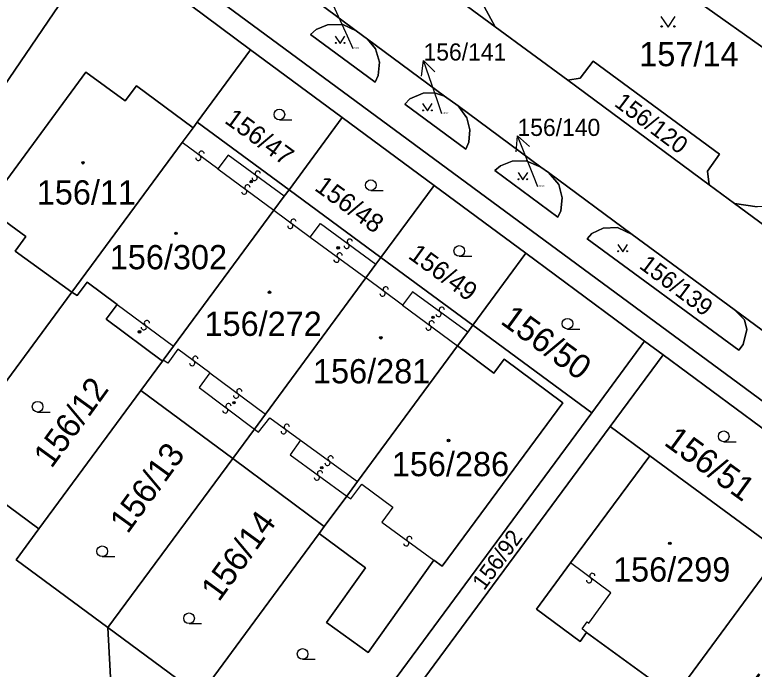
# Model space of a CAD drawing. Extents: x -598233 to -596890, y -1157848 to -1156431.
# Drawn here: x -597660.7 to -597608.9, y -1156767.8 to -1156721.9 of the extents above; entities that cross this region are included whole.
import ezdxf

# ---------------------------------------------------------------- set-up
doc = ezdxf.new("R2010")
doc.units = 0
for name, color, linetype in [('Level 1', 7, 'Continuous'), ('Level 13', 7, 'Continuous'), ('Level 3', 7, 'Continuous'), ('Level 4', 7, 'Continuous'), ('Level 5', 7, 'Continuous'), ('Level 57', 7, 'Continuous'), ('Level 60', 7, 'Continuous')]:
    doc.layers.add(name, color=color, linetype=linetype)

msp = doc.modelspace()

# ---------------------------------------------------------------- linework, layer by layer
at = {"layer": 'Level 1'}
for points in [[(-597675.04, -1156699.81), (-597644.05, -1156722.64), (-597605.82, -1156750.84), (-597563.45, -1156782.09), (-597513.3, -1156819.05)], [(-597627.01, -1156722.78), (-597627.79, -1156721.36), (-597628.3, -1156719.62), (-597628.1, -1156717.63), (-597627.51, -1156716.25), (-597624.83, -1156712.49), (-597601.07, -1156729.34), (-597604, -1156733.41), (-597605.52, -1156734.71), (-597606.74, -1156735.31), (-597608.65, -1156735.4), (-597610.25, -1156735.17)], [(-597627.01, -1156722.78), (-597638.29, -1156714.46)], [(-597674.72, -1156746.44), (-597654.47, -1156716.67)], [(-597636.75, -1156723.06), (-597642.62, -1156718.68)], [(-597650.46, -1156719.67), (-597644.16, -1156724.39)], [(-597635.96, -1156723.66), (-597635.41, -1156724.34), (-597635.13, -1156725.27), (-597635.21, -1156726.19), (-597635.42, -1156726.68), (-597639.96, -1156723.33), (-597639.55, -1156722.98), (-597638.77, -1156722.64), (-597637.69, -1156722.62), (-597636.75, -1156723.06)], [(-597636.75, -1156723.06), (-597635.96, -1156723.66)], [(-597621.92, -1156726.54), (-597627.01, -1156722.78)], [(-597630.57, -1156727.64), (-597635.96, -1156723.66)], [(-597647.9, -1156729.47), (-597644.16, -1156724.39)], [(-597644.16, -1156724.39), (-597637.73, -1156729.15)], [(-597621.92, -1156726.54), (-597621.05, -1156726.38), (-597620.15, -1156725.19), (-597611.29, -1156731.71), (-597612.13, -1156732.92), (-597612.02, -1156733.86)], [(-597656.69, -1156741.39), (-597660.66, -1156738.53), (-597659.91, -1156737.49), (-597662.13, -1156735.87), (-597662.84, -1156736.84), (-597663.38, -1156736.42), (-597655.69, -1156725.97), (-597652.95, -1156727.98), (-597652.16, -1156726.92), (-597648.18, -1156729.86)], [(-597612.02, -1156733.86), (-597621.92, -1156726.54)], [(-597629.61, -1156728.34), (-597629.01, -1156729.16), (-597628.79, -1156730), (-597628.87, -1156730.88), (-597629.07, -1156731.36), (-597633.34, -1156728.21), (-597633, -1156727.83), (-597632.06, -1156727.45), (-597631.26, -1156727.42), (-597630.57, -1156727.64)], [(-597630.57, -1156727.64), (-597629.61, -1156728.34)], [(-597623.82, -1156732.63), (-597629.61, -1156728.34)], [(-597641.46, -1156734.21), (-597637.73, -1156729.15)], [(-597637.73, -1156729.15), (-597631.3, -1156733.91)], [(-597648.95, -1156730.9), (-597648.18, -1156729.86)], [(-597648.18, -1156729.86), (-597647.9, -1156729.47)], [(-597641.46, -1156734.21), (-597647.9, -1156729.47)], [(-597656.69, -1156741.39), (-597648.95, -1156730.9)], [(-597623.28, -1156733), (-597622.55, -1156733.84), (-597622.31, -1156734.77), (-597622.41, -1156735.68), (-597622.63, -1156736.13), (-597627.04, -1156732.86), (-597626.64, -1156732.53), (-597625.82, -1156732.2), (-597624.85, -1156732.18), (-597623.82, -1156732.63)], [(-597623.82, -1156732.63), (-597623.28, -1156733)], [(-597617.41, -1156737.35), (-597623.28, -1156733)], [(-597631.3, -1156733.91), (-597635.03, -1156738.97)], [(-597631.3, -1156733.91), (-597624.87, -1156738.67)], [(-597610.25, -1156735.17), (-597612.02, -1156733.86)], [(-597641.8, -1156734.67), (-597641.46, -1156734.21)], [(-597635.03, -1156738.97), (-597641.46, -1156734.21)], [(-597642.53, -1156735.65), (-597641.8, -1156734.67)], [(-597599.77, -1156742.9), (-597610.25, -1156735.17)], [(-597649.56, -1156745.18), (-597642.53, -1156735.65)], [(-597610.27, -1156742.6), (-597609.55, -1156743.34), (-597609.37, -1156744.02), (-597609.64, -1156745.07), (-597609.93, -1156745.47), (-597620.58, -1156737.66), (-597620.24, -1156737.29), (-597619.45, -1156736.91), (-597618.45, -1156736.86), (-597617.41, -1156737.35)], [(-597617.41, -1156737.35), (-597610.27, -1156742.6)], [(-597628.59, -1156743.72), (-597624.87, -1156738.67)], [(-597624.87, -1156738.67), (-597616.54, -1156744.83)], [(-597635.03, -1156738.97), (-597635.37, -1156739.44)], [(-597628.59, -1156743.72), (-597635.03, -1156738.97)], [(-597635.37, -1156739.44), (-597636.08, -1156740.4)], [(-597656.69, -1156741.39), (-597656.3, -1156741.64), (-597655.61, -1156740.69), (-597653.5, -1156742.25)], [(-597636.08, -1156740.4), (-597643.12, -1156749.96)], [(-597665.43, -1156753.24), (-597656.69, -1156741.39)], [(-597653.5, -1156742.25), (-597654.27, -1156743.29), (-597650.33, -1156746.23)], [(-597602.07, -1156748.66), (-597610.27, -1156742.6)], [(-597628.94, -1156744.2), (-597628.59, -1156743.72)], [(-597620.25, -1156749.86), (-597628.59, -1156743.72)], [(-597629.65, -1156745.16), (-597628.94, -1156744.2)], [(-597616.54, -1156744.83), (-597620.25, -1156749.86)], [(-597616.54, -1156744.83), (-597615.25, -1156745.78)], [(-597650.28, -1156746.16), (-597649.56, -1156745.18)], [(-597636.66, -1156754.66), (-597629.65, -1156745.16)], [(-597629.65, -1156745.16), (-597627.12, -1156747.07), (-597626.39, -1156746.1), (-597622.28, -1156749.16), (-597630.74, -1156760.61), (-597631.31, -1156760.19)], [(-597615.25, -1156745.78), (-597618.96, -1156750.81)], [(-597603.31, -1156754.63), (-597615.25, -1156745.78)], [(-597651.85, -1156748.3), (-597650.33, -1156746.23)], [(-597650.33, -1156746.23), (-597650.28, -1156746.16)], [(-597658.99, -1156757.99), (-597651.85, -1156748.3)], [(-597651.85, -1156748.3), (-597645.4, -1156753.05)], [(-597643.12, -1156749.96), (-597643.88, -1156750.99)], [(-597637.24, -1156772.91), (-597620.25, -1156749.86)], [(-597643.88, -1156750.99), (-597645.4, -1156753.05)], [(-597618.96, -1156750.81), (-597636.49, -1156774.59)], [(-597616.18, -1156752.86), (-597618.96, -1156750.81)], [(-597645.4, -1156753.05), (-597654.15, -1156764.91)], [(-597638.99, -1156757.83), (-597645.4, -1156753.05)], [(-597616.18, -1156752.86), (-597621.73, -1156760.38)], [(-597607, -1156759.63), (-597616.18, -1156752.86)], [(-597637.42, -1156755.7), (-597636.66, -1156754.66)], [(-597638.99, -1156757.83), (-597637.42, -1156755.7)], [(-597661.81, -1156755.91), (-597658.99, -1156757.99)], [(-597639.35, -1156758.32), (-597638.99, -1156757.83)], [(-597658.99, -1156757.99), (-597660.59, -1156760.16), (-597654.15, -1156764.91)], [(-597647.72, -1156769.67), (-597639.35, -1156758.32)], [(-597631.31, -1156760.19), (-597635.91, -1156766.67), (-597638.83, -1156764.56), (-597636.1, -1156760.72), (-597639.35, -1156758.32)], [(-597614.45, -1156769.74), (-597607, -1156759.63)], [(-597621.73, -1156760.38), (-597624.12, -1156763.62), (-597621.07, -1156765.88), (-597620.61, -1156765.25)], [(-597654.15, -1156764.91), (-597647.72, -1156769.67)], [(-597653.74, -1156772.79), (-597654.15, -1156764.91)], [(-597620.61, -1156765.25), (-597614.45, -1156769.74)]]:
    msp.add_lwpolyline(points, dxfattribs=at)
at = {"layer": 'Level 13'}
for centre, start, end in [((-597647.811, -1156731.977), 180.8713, 52.9693), ((-597647.59, -1156731.683), 0.6568, 233.2468), ((-597643.65, -1156733.082), 0.8538, 233.4438), ((-597643.871, -1156733.378), 181.0682, 53.1662), ((-597644.379, -1156734.053), 0.8788, 232.9768), ((-597644.6, -1156734.347), 180.6644, 53.2544), ((-597641.37, -1156736.747), 180.6133, 53.2033), ((-597641.149, -1156736.453), 0.8278, 232.9258), ((-597637.199, -1156737.853), 0.9532, 233.0512), ((-597637.42, -1156738.148), 180.7388, 53.3288), ((-597637.92, -1156738.822), 1.1189, 233.2169), ((-597638.139, -1156739.118), 180.9044, 53.4944), ((-597634.69, -1156741.203), 0.5759, 233.1659), ((-597634.911, -1156741.497), 180.7904, 52.8884), ((-597630.981, -1156742.928), 181.0289, 53.1269), ((-597630.76, -1156742.632), 0.8145, 233.4045), ((-597651.419, -1156743.563), 0.7362, 232.8342), ((-597631.469, -1156743.583), 0.9077, 233.0057), ((-597651.64, -1156743.857), 180.5218, 53.1118), ((-597631.69, -1156743.878), 180.6932, 53.2832), ((-597648.031, -1156746.072), 1.0704, 233.6604), ((-597648.25, -1156746.368), 181.2848, 53.3828), ((-597645.171, -1156748.647), 180.2648, 52.8548), ((-597644.948, -1156748.354), 0.4793, 232.5773), ((-597645.931, -1156749.687), 180.4537, 53.0437), ((-597645.708, -1156749.393), 0.6682, 232.7662), ((-597641.62, -1156750.842), 1.4088, 233.5068), ((-597641.839, -1156751.138), 181.1943, 53.7843), ((-597638.769, -1156753.359), 181.2421, 53.8321), ((-597638.55, -1156753.062), 1.4565, 233.5545), ((-597639.509, -1156754.398), 181.1052, 53.6952), ((-597639.29, -1156754.102), 1.3196, 233.4176), ((-597633.249, -1156759.008), 180.9726, 53.5626), ((-597633.03, -1156758.712), 1.187, 233.285), ((-597620.432, -1156761.587), 180.5679, 52.6659), ((-597620.209, -1156761.293), 0.3535, 232.9435)]:
    msp.add_arc(centre, 0.184, start, end, dxfattribs=at)
at = {"layer": 'Level 3'}
for points in [[(-597646.45, -1156732.75), (-597648.95, -1156730.9)], [(-597641.8, -1156734.67), (-597645.72, -1156731.79), (-597646.45, -1156732.75)], [(-597646.45, -1156732.75), (-597642.53, -1156735.65)], [(-597642.53, -1156735.65), (-597639.98, -1156737.54)], [(-597639.98, -1156737.54), (-597639.26, -1156736.57), (-597635.37, -1156739.44)], [(-597639.98, -1156737.54), (-597636.08, -1156740.4)], [(-597633.52, -1156742.3), (-597636.08, -1156740.4)], [(-597628.94, -1156744.2), (-597632.8, -1156741.36), (-597633.52, -1156742.3)], [(-597653.5, -1156742.25), (-597649.56, -1156745.18)], [(-597633.52, -1156742.3), (-597629.65, -1156745.16)], [(-597647.01, -1156747.04), (-597649.26, -1156745.4), (-597649.95, -1156746.37), (-597650.28, -1156746.16)], [(-597647.01, -1156747.04), (-597647.77, -1156748.09), (-597643.88, -1156750.99)], [(-597647.01, -1156747.04), (-597643.12, -1156749.96)], [(-597643.88, -1156750.99), (-597643.59, -1156751.22), (-597642.8, -1156750.21), (-597640.65, -1156751.77)], [(-597640.65, -1156751.77), (-597641.39, -1156752.81), (-597637.42, -1156755.7)], [(-597640.65, -1156751.77), (-597636.66, -1156754.66)], [(-597637.42, -1156755.7), (-597637.13, -1156755.89), (-597636.37, -1156754.85), (-597634.18, -1156756.48), (-597634.96, -1156757.52), (-597631.31, -1156760.19)], [(-597620.61, -1156765.25), (-597620.92, -1156765), (-597620.57, -1156764.52), (-597620.46, -1156764.6), (-597618.91, -1156762.49), (-597621.73, -1156760.38)]]:
    msp.add_lwpolyline(points, dxfattribs=at)
at = {"layer": 'Level 5'}
for p, q in [((-597642.14, -1156729.31), (-597641.265, -1156729.31)), ((-597635.73, -1156734.27), (-597634.855, -1156734.27)), ((-597629.53, -1156738.88), (-597628.655, -1156738.88)), ((-597621.95, -1156743.98), (-597621.075, -1156743.98)), ((-597659.08, -1156749.8), (-597658.205, -1156749.8)), ((-597611, -1156751.88), (-597610.125, -1156751.88)), ((-597654.55, -1156759.94), (-597653.675, -1156759.94)), ((-597648.47, -1156764.64), (-597647.595, -1156764.64)), ((-597640.51, -1156767.14), (-597639.635, -1156767.14))]:
    msp.add_line(p, q, dxfattribs=at)
for points in [[(-597615.401, -1156722.06), (-597614.9, -1156722.81), (-597614.4, -1156722.06)], [(-597638.221, -1156723.44), (-597637.88, -1156723.95), (-597637.54, -1156723.44)], [(-597632.101, -1156728.17), (-597631.76, -1156728.68), (-597631.42, -1156728.17)], [(-597625.411, -1156733), (-597625.07, -1156733.51), (-597624.73, -1156733)], [(-597618.421, -1156738.05), (-597618.08, -1156738.56), (-597617.74, -1156738.05)]]:
    msp.add_lwpolyline(points, dxfattribs=at)
for centre, radius in [((-597615.35, -1156722.76), 0.05), ((-597614.451, -1156722.76), 0.05), ((-597638.186, -1156723.916), 0.034), ((-597637.575, -1156723.916), 0.034), ((-597642.14, -1156728.935), 0.375), ((-597632.066, -1156728.646), 0.034), ((-597631.455, -1156728.646), 0.034), ((-597655.9, -1156732.32), 0.09), ((-597655.9, -1156732.32), 0.0521), ((-597644.11, -1156733.64), 0.09), ((-597635.73, -1156733.895), 0.375), ((-597625.376, -1156733.476), 0.034), ((-597624.765, -1156733.476), 0.034), ((-597644.11, -1156733.64), 0.0521), ((-597649.38, -1156737.27), 0.09), ((-597649.38, -1156737.27), 0.0521), ((-597638.02, -1156738.29), 0.09), ((-597629.53, -1156738.505), 0.375), ((-597638.02, -1156738.29), 0.0521), ((-597618.386, -1156738.526), 0.034), ((-597617.775, -1156738.526), 0.034), ((-597642.83, -1156741.4), 0.09), ((-597642.83, -1156741.4), 0.0521), ((-597631.37, -1156743.16), 0.09), ((-597631.37, -1156743.16), 0.0521), ((-597621.95, -1156743.605), 0.375), ((-597651.94, -1156744.18), 0.09), ((-597651.94, -1156744.18), 0.0521), ((-597635.03, -1156744.59), 0.09), ((-597635.03, -1156744.59), 0.0521), ((-597659.08, -1156749.425), 0.375), ((-597645.32, -1156749.14), 0.09), ((-597645.32, -1156749.14), 0.0521), ((-597611, -1156751.505), 0.375), ((-597630.28, -1156751.8), 0.09), ((-597630.28, -1156751.8), 0.0521), ((-597639.17, -1156753.7), 0.09), ((-597639.17, -1156753.7), 0.0521), ((-597614.78, -1156759.01), 0.09), ((-597654.55, -1156759.565), 0.375), ((-597614.78, -1156759.01), 0.0521), ((-597648.47, -1156764.265), 0.375), ((-597640.51, -1156766.765), 0.375)]:
    msp.add_circle(centre, radius, dxfattribs=at)
at = {"layer": 'Level 57'}
for p, q in [((-597637.366, -1156723.444), (-597638.601, -1156720.71)), ((-597636.97, -1156724.32), (-597637.366, -1156723.444)), ((-597631.066, -1156727.988), (-597632.039, -1156725.15)), ((-597630.76, -1156728.88), (-597631.066, -1156727.988)), ((-597624.339, -1156733.226), (-597625.452, -1156730.44)), ((-597624.03, -1156734), (-597624.339, -1156733.226))]:
    msp.add_line(p, q, dxfattribs=at)
for points in [[(-597632.187, -1156726.258), (-597632.039, -1156725.15), (-597631.241, -1156725.934)], [(-597625.545, -1156731.554), (-597625.452, -1156730.44), (-597624.617, -1156731.183)]]:
    msp.add_lwpolyline(points, dxfattribs=at)
at = {"layer": 'Level 60'}
for points in [[(-597664.19, -1156695.16), (-597662.12, -1156696.75), (-597647.79, -1156707.45), (-597638.29, -1156714.46), (-597627.01, -1156722.78), (-597621.92, -1156726.54), (-597612.02, -1156733.86), (-597610.25, -1156735.17), (-597599.77, -1156742.9), (-597597.07, -1156744.89), (-597578.19, -1156758.79), (-597573.18, -1156762.47)], [(-597601.07, -1156729.34), (-597624.83, -1156712.49), (-597627.51, -1156716.25), (-597628.1, -1156717.63), (-597628.3, -1156719.62), (-597627.79, -1156721.36), (-597627.01, -1156722.78), (-597638.29, -1156714.46), (-597636.41, -1156714.67), (-597634.88, -1156714.66), (-597633.06, -1156714.05), (-597631.47, -1156712.83), (-597629.1, -1156709.46), (-597630.77, -1156708.28), (-597644.95, -1156694.72)], [(-597513.3, -1156819.05), (-597563.45, -1156782.09), (-597605.82, -1156750.84), (-597644.05, -1156722.64), (-597675.04, -1156699.81), (-597678.75, -1156696.58)], [(-597565.57, -1156775.58), (-597579.99, -1156764.93), (-597583.73, -1156762.16), (-597597.98, -1156751.67), (-597602.07, -1156748.66), (-597610.27, -1156742.6), (-597617.41, -1156737.35), (-597623.28, -1156733), (-597623.82, -1156732.63), (-597629.61, -1156728.34), (-597630.57, -1156727.64), (-597635.96, -1156723.66), (-597636.75, -1156723.06), (-597642.62, -1156718.68), (-597643.43, -1156718.12), (-597649.02, -1156713.98), (-597651.51, -1156712.14), (-597657.33, -1156707.85), (-597658.12, -1156707.26), (-597668.96, -1156699.21)], [(-597675.04, -1156699.81), (-597644.05, -1156722.64), (-597605.82, -1156750.84), (-597563.45, -1156782.09)], [(-597567.03, -1156781.47), (-597576.1, -1156774.75), (-597585.17, -1156768.05), (-597594.24, -1156761.34), (-597603.31, -1156754.63), (-597615.25, -1156745.78), (-597616.54, -1156744.83), (-597624.87, -1156738.67), (-597631.3, -1156733.91), (-597637.73, -1156729.15), (-597644.16, -1156724.39), (-597650.46, -1156719.67), (-597649.82, -1156718.81), (-597653.89, -1156715.81), (-597666.05, -1156706.85)], [(-597642.62, -1156718.68), (-597636.75, -1156723.06), (-597637.69, -1156722.62), (-597638.77, -1156722.64), (-597639.55, -1156722.98), (-597639.96, -1156723.33), (-597635.42, -1156726.68), (-597635.21, -1156726.19), (-597635.13, -1156725.27), (-597635.41, -1156724.34), (-597635.96, -1156723.66), (-597630.57, -1156727.64), (-597631.26, -1156727.42), (-597632.06, -1156727.45), (-597633, -1156727.83), (-597633.34, -1156728.21), (-597629.07, -1156731.36), (-597628.87, -1156730.88), (-597628.79, -1156730), (-597629.01, -1156729.16), (-597629.61, -1156728.34), (-597623.82, -1156732.63), (-597624.85, -1156732.18), (-597625.82, -1156732.2), (-597626.64, -1156732.53), (-597627.04, -1156732.86), (-597622.63, -1156736.13), (-597622.41, -1156735.68), (-597622.31, -1156734.77), (-597622.55, -1156733.84), (-597623.28, -1156733), (-597617.41, -1156737.35), (-597618.45, -1156736.86), (-597619.45, -1156736.91), (-597620.24, -1156737.29), (-597620.58, -1156737.66), (-597609.93, -1156745.47), (-597609.64, -1156745.07), (-597609.37, -1156744.02), (-597609.55, -1156743.34), (-597610.27, -1156742.6), (-597602.07, -1156748.66)], [(-597599.77, -1156742.9), (-597610.25, -1156735.17), (-597608.65, -1156735.4)], [(-597661.81, -1156755.91), (-597658.99, -1156757.99), (-597660.59, -1156760.16), (-597654.15, -1156764.91), (-597653.74, -1156772.79), (-597656.49, -1156799.02), (-597649.85, -1156803.92), (-597650.68, -1156805.04), (-597652.15, -1156804.7), (-597654.12, -1156804.53), (-597655.8, -1156804.62), (-597657.79, -1156805.03)]]:
    msp.add_lwpolyline(points, dxfattribs=at)
for points in [[(-597653.89, -1156715.81), (-597654.47, -1156716.67), (-597674.72, -1156746.44), (-597688.44, -1156737.22), (-597666.05, -1156706.85)], [(-597627.79, -1156721.36), (-597628.3, -1156719.62), (-597628.1, -1156717.63), (-597627.51, -1156716.25), (-597624.83, -1156712.49), (-597601.07, -1156729.34), (-597604, -1156733.41), (-597605.52, -1156734.71), (-597606.74, -1156735.31), (-597608.65, -1156735.4), (-597610.25, -1156735.17), (-597612.02, -1156733.86), (-597612.13, -1156732.92), (-597611.29, -1156731.71), (-597620.15, -1156725.19), (-597621.05, -1156726.38), (-597621.92, -1156726.54), (-597627.01, -1156722.78)], [(-597644.16, -1156724.39), (-597647.9, -1156729.47), (-597648.18, -1156729.86), (-597652.16, -1156726.92), (-597652.95, -1156727.98), (-597655.69, -1156725.97), (-597663.38, -1156736.42), (-597662.84, -1156736.84), (-597662.13, -1156735.87), (-597659.91, -1156737.49), (-597660.66, -1156738.53), (-597656.69, -1156741.39), (-597665.43, -1156753.24), (-597670.98, -1156749.18), (-597674.72, -1156746.44), (-597654.47, -1156716.67), (-597650.46, -1156719.67)], [(-597635.96, -1156723.66), (-597635.41, -1156724.34), (-597635.13, -1156725.27), (-597635.21, -1156726.19), (-597635.42, -1156726.68), (-597639.96, -1156723.33), (-597639.55, -1156722.98), (-597638.77, -1156722.64), (-597637.69, -1156722.62), (-597636.75, -1156723.06)], [(-597647.9, -1156729.47), (-597644.16, -1156724.39), (-597637.73, -1156729.15), (-597641.46, -1156734.21)], [(-597612.02, -1156733.86), (-597621.92, -1156726.54), (-597621.05, -1156726.38), (-597620.15, -1156725.19), (-597611.29, -1156731.71), (-597612.13, -1156732.92)], [(-597663.38, -1156736.42), (-597655.69, -1156725.97), (-597652.95, -1156727.98), (-597652.16, -1156726.92), (-597648.18, -1156729.86), (-597648.95, -1156730.9), (-597656.69, -1156741.39), (-597660.66, -1156738.53), (-597659.91, -1156737.49), (-597662.13, -1156735.87), (-597662.84, -1156736.84)], [(-597629.61, -1156728.34), (-597629.01, -1156729.16), (-597628.79, -1156730), (-597628.87, -1156730.88), (-597629.07, -1156731.36), (-597633.34, -1156728.21), (-597633, -1156727.83), (-597632.06, -1156727.45), (-597631.26, -1156727.42), (-597630.57, -1156727.64)], [(-597641.46, -1156734.21), (-597637.73, -1156729.15), (-597631.3, -1156733.91), (-597635.03, -1156738.97)], [(-597641.8, -1156734.67), (-597642.53, -1156735.65), (-597649.56, -1156745.18), (-597650.28, -1156746.16), (-597650.33, -1156746.23), (-597654.27, -1156743.29), (-597653.5, -1156742.25), (-597655.61, -1156740.69), (-597656.3, -1156741.64), (-597656.69, -1156741.39), (-597648.95, -1156730.9), (-597648.18, -1156729.86), (-597647.9, -1156729.47), (-597641.46, -1156734.21)], [(-597623.28, -1156733), (-597622.55, -1156733.84), (-597622.31, -1156734.77), (-597622.41, -1156735.68), (-597622.63, -1156736.13), (-597627.04, -1156732.86), (-597626.64, -1156732.53), (-597625.82, -1156732.2), (-597624.85, -1156732.18), (-597623.82, -1156732.63)], [(-597635.03, -1156738.97), (-597631.3, -1156733.91), (-597624.87, -1156738.67), (-597628.59, -1156743.72)], [(-597641.46, -1156734.21), (-597635.03, -1156738.97), (-597635.37, -1156739.44), (-597636.08, -1156740.4), (-597643.12, -1156749.96), (-597643.88, -1156750.99), (-597645.4, -1156753.05), (-597651.85, -1156748.3), (-597650.33, -1156746.23), (-597650.28, -1156746.16), (-597649.56, -1156745.18), (-597642.53, -1156735.65), (-597641.8, -1156734.67)], [(-597610.27, -1156742.6), (-597609.55, -1156743.34), (-597609.37, -1156744.02), (-597609.64, -1156745.07), (-597609.93, -1156745.47), (-597620.58, -1156737.66), (-597620.24, -1156737.29), (-597619.45, -1156736.91), (-597618.45, -1156736.86), (-597617.41, -1156737.35)], [(-597620.25, -1156749.86), (-597628.59, -1156743.72), (-597624.87, -1156738.67), (-597616.54, -1156744.83)], [(-597638.99, -1156757.83), (-597645.4, -1156753.05), (-597643.88, -1156750.99), (-597643.12, -1156749.96), (-597636.08, -1156740.4), (-597635.37, -1156739.44), (-597635.03, -1156738.97), (-597628.59, -1156743.72), (-597628.94, -1156744.2), (-597629.65, -1156745.16), (-597636.66, -1156754.66), (-597637.42, -1156755.7)], [(-597661.81, -1156755.91), (-597665.43, -1156753.24), (-597656.69, -1156741.39), (-597656.3, -1156741.64), (-597655.61, -1156740.69), (-597653.5, -1156742.25), (-597654.27, -1156743.29), (-597650.33, -1156746.23), (-597651.85, -1156748.3), (-597658.99, -1156757.99)], [(-597628.59, -1156743.72), (-597620.25, -1156749.86), (-597637.24, -1156772.91), (-597644.34, -1156772.16), (-597647.72, -1156769.67), (-597639.35, -1156758.32), (-597636.1, -1156760.72), (-597638.83, -1156764.56), (-597635.91, -1156766.67), (-597631.31, -1156760.19), (-597630.74, -1156760.61), (-597622.28, -1156749.16), (-597626.39, -1156746.1), (-597627.12, -1156747.07), (-597629.65, -1156745.16), (-597628.94, -1156744.2)], [(-597636.49, -1156774.59), (-597637.24, -1156772.91), (-597620.25, -1156749.86), (-597616.54, -1156744.83), (-597615.25, -1156745.78), (-597618.96, -1156750.81)], [(-597629.65, -1156745.16), (-597627.12, -1156747.07), (-597626.39, -1156746.1), (-597622.28, -1156749.16), (-597630.74, -1156760.61), (-597631.31, -1156760.19), (-597635.91, -1156766.67), (-597638.83, -1156764.56), (-597636.1, -1156760.72), (-597639.35, -1156758.32), (-597638.99, -1156757.83), (-597637.42, -1156755.7), (-597636.66, -1156754.66)], [(-597603.31, -1156754.63), (-597607, -1156759.63), (-597616.18, -1156752.86), (-597618.96, -1156750.81), (-597615.25, -1156745.78)], [(-597660.59, -1156760.16), (-597658.99, -1156757.99), (-597651.85, -1156748.3), (-597645.4, -1156753.05), (-597654.15, -1156764.91)], [(-597624.53, -1156783.41), (-597636.49, -1156774.59), (-597618.96, -1156750.81), (-597616.18, -1156752.86), (-597621.73, -1156760.38), (-597624.12, -1156763.62), (-597621.07, -1156765.88), (-597620.61, -1156765.25), (-597614.45, -1156769.74)], [(-597647.72, -1156769.67), (-597654.15, -1156764.91), (-597645.4, -1156753.05), (-597638.99, -1156757.83), (-597639.35, -1156758.32)], [(-597621.73, -1156760.38), (-597616.18, -1156752.86), (-597607, -1156759.63), (-597614.45, -1156769.74), (-597620.61, -1156765.25), (-597621.07, -1156765.88), (-597624.12, -1156763.62)], [(-597606.54, -1156772.26), (-597608.11, -1156774.39), (-597614.45, -1156769.74), (-597607, -1156759.63), (-597600.67, -1156764.3), (-597597.92, -1156766.33), (-597603.76, -1156774.25)], [(-597647.72, -1156769.67), (-597650.29, -1156773.15), (-597653.74, -1156772.79), (-597654.15, -1156764.91)]]:
    msp.add_lwpolyline(points, close=True, dxfattribs=at)

# ---------------------------------------------------------------- texts
at = {"layer": 'Level 4'}
for s, height, p in [('156/142', 0.1, (-597636.97, -1156724.32)), ('157/14', 1.7, (-597616.919, -1156725.55)), ('156/141', 0.1, (-597630.76, -1156728.88)), ('156/11', 1.7, (-597659.138, -1156735.25)), ('156/140', 0.1, (-597624.03, -1156734)), ('156/302', 1.7, (-597654.025, -1156739.79)), ('156/272', 1.7, (-597647.384, -1156744.46)), ('156/281', 1.7, (-597639.781, -1156747.79)), ('156/286', 1.7, (-597634.26, -1156754.3)), ('156/299', 1.7, (-597618.755, -1156761.69))]:
    msp.add_text(s, height=height, dxfattribs=at).set_placement(p)
for s, height, rotation, p in [('156/120', 1.2, 323.1, (-597618.736, -1156728.284)), ('156/47', 1.3, 324, (-597646.051, -1156729.47)), ('156/48', 1.3, 324, (-597639.744, -1156734.196)), ('156/49', 1.3, 324, (-597633.183, -1156738.964)), ('156/139', 1.2, 323.1, (-597616.989, -1156739.659)), ('156/50', 1.7, 324, (-597626.72, -1156743.55)), ('156/12', 1.7, 54, (-597658.11, -1156753.812)), ('156/51', 1.7, 324, (-597615.263, -1156752.054)), ('156/13', 1.7, 54, (-597652.776, -1156758.401)), ('156/14', 1.7, 54, (-597646.381, -1156763.169)), ('156/92', 1.14, 53.7906, (-597627.793, -1156762.369)), ('156/155', 1.7, 54, (-597608.577, -1156771.008))]:
    msp.add_text(s, height=height, rotation=rotation, dxfattribs=at).set_placement(p)
at = {"layer": 'Level 57'}
for s, p in [('156/141', (-597632.038, -1156725.15)), ('156/140', (-597625.452, -1156730.44))]:
    msp.add_text(s, height=1.2, dxfattribs=at).set_placement(p)

doc.saveas('drawing.dxf')
